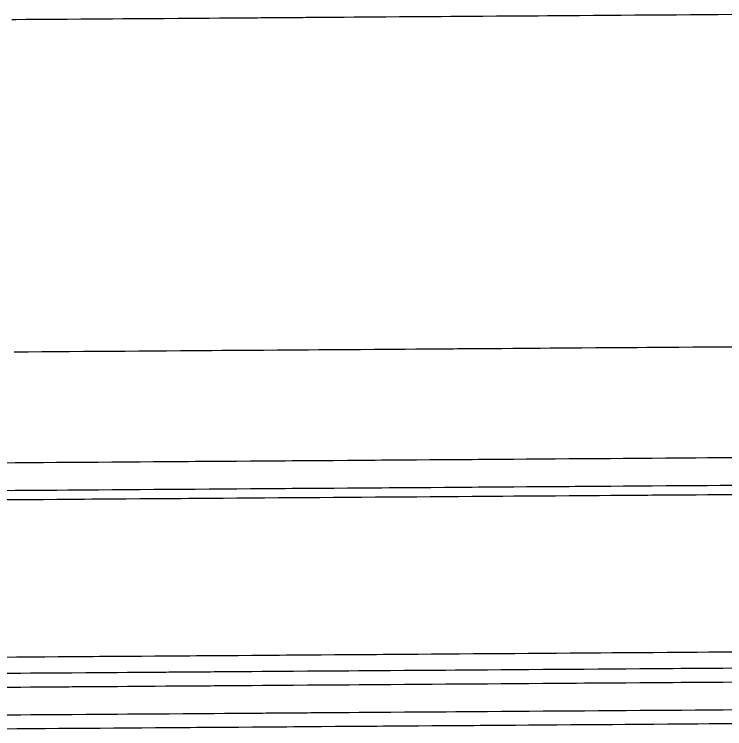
# Model space of a CAD drawing. Extents: x 2145147 to 2158018, y 137519 to 148068.
# Drawn here: x 2152514.4 to 2152565.7, y 142813.5 to 142865 of the extents above; entities that cross this region are included whole.
import ezdxf

# ---------------------------------------------------------------- set-up
doc = ezdxf.new("R2010")
doc.units = 0
doc.layers.add('PR_Phasing_Pavement_1', color=7, linetype='Continuous')

msp = doc.modelspace()

# ---------------------------------------------------------------- linework, layer by layer
at = {"layer": 'PR_Phasing_Pavement_1'}
for points in [[(2152514.247, 142864.667), (2152514.544, 142864.67), (2152515.247, 142864.675), (2152516.247, 142864.682), (2152516.289, 142864.682), (2152517.247, 142864.689), (2152518.034, 142864.695), (2152518.247, 142864.696), (2152519.247, 142864.703), (2152519.779, 142864.707), (2152520.247, 142864.71), (2152521.247, 142864.717), (2152521.524, 142864.719), (2152522.247, 142864.725), (2152523.247, 142864.732), (2152523.269, 142864.732), (2152524.247, 142864.739), (2152525.015, 142864.744), (2152525.247, 142864.746), (2152526.247, 142864.753), (2152526.76, 142864.757), (2152527.247, 142864.76), (2152528.247, 142864.768), (2152528.505, 142864.769), (2152529.247, 142864.775), (2152530.247, 142864.782), (2152530.25, 142864.782), (2152531.247, 142864.789), (2152531.995, 142864.794), (2152532.247, 142864.796), (2152533.247, 142864.803), (2152533.74, 142864.807), (2152534.246, 142864.81), (2152535.246, 142864.818), (2152535.486, 142864.819), (2152536.246, 142864.825), (2152537.231, 142864.832), (2152537.246, 142864.832), (2152538.246, 142864.839), (2152538.976, 142864.844), (2152539.246, 142864.846), (2152540.246, 142864.853), (2152540.721, 142864.857), (2152541.246, 142864.861), (2152542.246, 142864.868), (2152542.466, 142864.869), (2152543.246, 142864.875), (2152544.211, 142864.882), (2152544.246, 142864.882), (2152545.246, 142864.889), (2152545.956, 142864.894), (2152546.246, 142864.896), (2152547.246, 142864.903), (2152547.702, 142864.907), (2152548.246, 142864.911), (2152549.246, 142864.918), (2152549.447, 142864.919), (2152550.246, 142864.925), (2152551.192, 142864.932), (2152551.246, 142864.932), (2152552.246, 142864.939), (2152552.937, 142864.944), (2152553.246, 142864.946), (2152554.246, 142864.954), (2152554.682, 142864.957), (2152555.246, 142864.961), (2152556.246, 142864.968), (2152556.427, 142864.969), (2152557.246, 142864.975), (2152558.173, 142864.982), (2152558.246, 142864.982), (2152559.246, 142864.989), (2152559.918, 142864.994), (2152560.246, 142864.996), (2152561.246, 142865.004), (2152561.663, 142865.007), (2152562.246, 142865.011), (2152563.246, 142865.018), (2152563.408, 142865.019), (2152564.246, 142865.025), (2152565.153, 142865.032), (2152565.246, 142865.032), (2152566.246, 142865.039)], [(2152514.419, 142840.667), (2152514.716, 142840.67), (2152515.419, 142840.675), (2152516.419, 142840.682), (2152516.461, 142840.682), (2152517.419, 142840.689), (2152518.206, 142840.695), (2152518.419, 142840.696), (2152519.419, 142840.703), (2152519.951, 142840.707), (2152520.419, 142840.71), (2152521.419, 142840.717), (2152521.696, 142840.719), (2152522.419, 142840.725), (2152523.419, 142840.732), (2152523.441, 142840.732), (2152524.419, 142840.739), (2152525.187, 142840.744), (2152525.419, 142840.746), (2152526.419, 142840.753), (2152526.932, 142840.757), (2152527.419, 142840.76), (2152528.419, 142840.768), (2152528.677, 142840.769), (2152529.419, 142840.775), (2152530.419, 142840.782), (2152530.422, 142840.782), (2152531.419, 142840.789), (2152532.167, 142840.794), (2152532.419, 142840.796), (2152533.419, 142840.803), (2152533.912, 142840.807), (2152534.418, 142840.81), (2152535.418, 142840.818), (2152535.658, 142840.819), (2152536.418, 142840.825), (2152537.403, 142840.832), (2152537.418, 142840.832), (2152538.418, 142840.839), (2152539.148, 142840.844), (2152539.418, 142840.846), (2152540.418, 142840.853), (2152540.893, 142840.857), (2152541.418, 142840.861), (2152542.418, 142840.868), (2152542.638, 142840.869), (2152543.418, 142840.875), (2152544.383, 142840.882), (2152544.418, 142840.882), (2152545.418, 142840.889), (2152546.128, 142840.894), (2152546.418, 142840.896), (2152547.418, 142840.903), (2152547.874, 142840.907), (2152548.418, 142840.911), (2152549.418, 142840.918), (2152549.619, 142840.919), (2152550.418, 142840.925), (2152551.364, 142840.932), (2152551.418, 142840.932), (2152552.418, 142840.939), (2152553.109, 142840.944), (2152553.418, 142840.946), (2152554.418, 142840.954), (2152554.854, 142840.957), (2152555.418, 142840.961), (2152556.418, 142840.968), (2152556.599, 142840.969), (2152557.418, 142840.975), (2152558.345, 142840.982), (2152558.418, 142840.982), (2152559.418, 142840.989), (2152560.09, 142840.994), (2152560.418, 142840.996), (2152561.418, 142841.004), (2152561.835, 142841.007), (2152562.418, 142841.011), (2152563.418, 142841.018), (2152563.58, 142841.019), (2152564.418, 142841.025), (2152565.325, 142841.032), (2152565.418, 142841.032), (2152566.418, 142841.039)], [(2152513.476, 142832.66), (2152514.476, 142832.668), (2152514.773, 142832.67), (2152515.476, 142832.675), (2152516.476, 142832.682), (2152516.518, 142832.682), (2152517.476, 142832.689), (2152518.263, 142832.695), (2152518.476, 142832.696), (2152519.476, 142832.703), (2152520.008, 142832.707), (2152520.476, 142832.711), (2152521.476, 142832.718), (2152521.754, 142832.72), (2152522.476, 142832.725), (2152523.476, 142832.732), (2152523.499, 142832.732), (2152524.476, 142832.739), (2152525.244, 142832.745), (2152525.476, 142832.746), (2152526.476, 142832.753), (2152526.989, 142832.757), (2152527.476, 142832.761), (2152528.476, 142832.768), (2152528.734, 142832.77), (2152529.476, 142832.775), (2152530.476, 142832.782), (2152530.479, 142832.782), (2152531.476, 142832.789), (2152532.224, 142832.795), (2152532.476, 142832.796), (2152533.476, 142832.804), (2152533.97, 142832.807), (2152534.476, 142832.811), (2152535.476, 142832.818), (2152535.715, 142832.82), (2152536.476, 142832.825), (2152537.46, 142832.832), (2152537.476, 142832.832), (2152538.476, 142832.839), (2152539.205, 142832.845), (2152539.476, 142832.846), (2152540.476, 142832.854), (2152540.95, 142832.857), (2152541.476, 142832.861), (2152542.476, 142832.868), (2152542.695, 142832.869), (2152543.475, 142832.875), (2152544.441, 142832.882), (2152544.475, 142832.882), (2152545.475, 142832.889), (2152546.186, 142832.894), (2152546.475, 142832.897), (2152547.475, 142832.904), (2152547.931, 142832.907), (2152548.475, 142832.911), (2152549.475, 142832.918), (2152549.676, 142832.919), (2152550.475, 142832.925), (2152551.421, 142832.932), (2152551.475, 142832.932), (2152552.475, 142832.939), (2152553.166, 142832.944), (2152553.475, 142832.947), (2152554.475, 142832.954), (2152554.911, 142832.957), (2152555.475, 142832.961), (2152556.475, 142832.968), (2152556.657, 142832.969), (2152557.475, 142832.975), (2152558.402, 142832.982), (2152558.475, 142832.982), (2152559.475, 142832.99), (2152560.147, 142832.994), (2152560.475, 142832.997), (2152561.475, 142833.004), (2152561.892, 142833.007), (2152562.475, 142833.011), (2152563.475, 142833.018), (2152563.637, 142833.019), (2152564.475, 142833.025), (2152565.382, 142833.032), (2152565.475, 142833.032), (2152566.475, 142833.04)], [(2152513.491, 142830.661), (2152514.491, 142830.668), (2152514.787, 142830.67), (2152515.491, 142830.675), (2152516.49, 142830.682), (2152516.532, 142830.682), (2152517.49, 142830.689), (2152518.278, 142830.695), (2152518.49, 142830.696), (2152519.49, 142830.703), (2152520.023, 142830.707), (2152520.49, 142830.711), (2152521.49, 142830.718), (2152521.768, 142830.72), (2152522.49, 142830.725), (2152523.49, 142830.732), (2152523.513, 142830.732), (2152524.49, 142830.739), (2152525.258, 142830.745), (2152525.49, 142830.746), (2152526.49, 142830.754), (2152527.003, 142830.757), (2152527.49, 142830.761), (2152528.49, 142830.768), (2152528.748, 142830.77), (2152529.49, 142830.775), (2152530.49, 142830.782), (2152530.494, 142830.782), (2152531.49, 142830.789), (2152532.239, 142830.795), (2152532.49, 142830.796), (2152533.49, 142830.804), (2152533.984, 142830.807), (2152534.49, 142830.811), (2152535.49, 142830.818), (2152535.729, 142830.82), (2152536.49, 142830.825), (2152537.474, 142830.832), (2152537.49, 142830.832), (2152538.49, 142830.839), (2152539.219, 142830.845), (2152539.49, 142830.846), (2152540.49, 142830.854), (2152540.965, 142830.857), (2152541.49, 142830.861), (2152542.49, 142830.868), (2152542.71, 142830.87), (2152543.49, 142830.875), (2152544.455, 142830.882), (2152544.49, 142830.882), (2152545.49, 142830.889), (2152546.2, 142830.894), (2152546.49, 142830.897), (2152547.49, 142830.904), (2152547.945, 142830.907), (2152548.49, 142830.911), (2152549.49, 142830.918), (2152549.69, 142830.919), (2152550.49, 142830.925), (2152551.435, 142830.932), (2152551.49, 142830.932), (2152552.49, 142830.939), (2152553.181, 142830.944), (2152553.49, 142830.947), (2152554.49, 142830.954), (2152554.926, 142830.957), (2152555.489, 142830.961), (2152556.489, 142830.968), (2152556.671, 142830.969), (2152557.489, 142830.975), (2152558.416, 142830.982), (2152558.489, 142830.982), (2152559.489, 142830.99), (2152560.161, 142830.994), (2152560.489, 142830.997), (2152561.489, 142831.004), (2152561.906, 142831.007), (2152562.489, 142831.011), (2152563.489, 142831.018), (2152563.652, 142831.019), (2152564.489, 142831.025), (2152565.397, 142831.032), (2152565.489, 142831.032), (2152566.489, 142831.04)], [(2152513.495, 142829.994), (2152514.495, 142830.001), (2152514.792, 142830.003), (2152515.495, 142830.008), (2152516.495, 142830.015), (2152516.537, 142830.016), (2152517.495, 142830.022), (2152518.282, 142830.028), (2152518.495, 142830.03), (2152519.495, 142830.037), (2152520.027, 142830.041), (2152520.495, 142830.044), (2152521.495, 142830.051), (2152521.773, 142830.053), (2152522.495, 142830.058), (2152523.495, 142830.065), (2152523.518, 142830.066), (2152524.495, 142830.073), (2152525.263, 142830.078), (2152525.495, 142830.08), (2152526.495, 142830.087), (2152527.008, 142830.091), (2152527.495, 142830.094), (2152528.495, 142830.101), (2152528.753, 142830.103), (2152529.495, 142830.108), (2152530.495, 142830.115), (2152530.498, 142830.115), (2152531.495, 142830.123), (2152532.244, 142830.128), (2152532.495, 142830.13), (2152533.495, 142830.137), (2152533.989, 142830.14), (2152534.495, 142830.144), (2152535.495, 142830.151), (2152535.734, 142830.153), (2152536.495, 142830.158), (2152537.479, 142830.165), (2152537.495, 142830.166), (2152538.495, 142830.173), (2152539.224, 142830.178), (2152539.495, 142830.18), (2152540.495, 142830.187), (2152540.969, 142830.19), (2152541.495, 142830.194), (2152542.495, 142830.201), (2152542.714, 142830.203), (2152543.495, 142830.208), (2152544.46, 142830.215), (2152544.495, 142830.216), (2152545.495, 142830.223), (2152546.205, 142830.228), (2152546.494, 142830.23), (2152547.494, 142830.237), (2152547.95, 142830.24), (2152548.494, 142830.244), (2152549.494, 142830.251), (2152549.695, 142830.253), (2152550.494, 142830.259), (2152551.44, 142830.265), (2152551.494, 142830.266), (2152552.494, 142830.273), (2152553.185, 142830.278), (2152553.494, 142830.28), (2152554.494, 142830.287), (2152554.931, 142830.29), (2152555.494, 142830.294), (2152556.494, 142830.301), (2152556.676, 142830.303), (2152557.494, 142830.309), (2152558.421, 142830.315), (2152558.494, 142830.316), (2152559.494, 142830.323), (2152560.166, 142830.328), (2152560.494, 142830.33), (2152561.494, 142830.337), (2152561.911, 142830.34), (2152562.494, 142830.344), (2152563.494, 142830.352), (2152563.656, 142830.353), (2152564.494, 142830.359), (2152565.402, 142830.365), (2152565.494, 142830.366), (2152566.494, 142830.373)], [(2152513.577, 142818.631), (2152514.577, 142818.638), (2152514.873, 142818.64), (2152515.577, 142818.645), (2152516.577, 142818.652), (2152516.618, 142818.653), (2152517.577, 142818.659), (2152518.364, 142818.665), (2152518.576, 142818.667), (2152519.576, 142818.674), (2152520.109, 142818.678), (2152520.576, 142818.681), (2152521.576, 142818.688), (2152521.854, 142818.69), (2152522.576, 142818.695), (2152523.576, 142818.702), (2152523.599, 142818.703), (2152524.576, 142818.71), (2152525.344, 142818.715), (2152525.576, 142818.717), (2152526.576, 142818.724), (2152527.089, 142818.727), (2152527.576, 142818.731), (2152528.576, 142818.738), (2152528.835, 142818.74), (2152529.576, 142818.745), (2152530.576, 142818.752), (2152530.58, 142818.752), (2152531.576, 142818.76), (2152532.325, 142818.765), (2152532.576, 142818.767), (2152533.576, 142818.774), (2152534.07, 142818.777), (2152534.576, 142818.781), (2152535.576, 142818.788), (2152535.815, 142818.79), (2152536.576, 142818.795), (2152537.56, 142818.802), (2152537.576, 142818.802), (2152538.576, 142818.81), (2152539.305, 142818.815), (2152539.576, 142818.817), (2152540.576, 142818.824), (2152541.051, 142818.827), (2152541.576, 142818.831), (2152542.576, 142818.838), (2152542.796, 142818.84), (2152543.576, 142818.845), (2152544.541, 142818.852), (2152544.576, 142818.853), (2152545.576, 142818.86), (2152546.286, 142818.865), (2152546.576, 142818.867), (2152547.576, 142818.874), (2152548.031, 142818.877), (2152548.576, 142818.881), (2152549.576, 142818.888), (2152549.776, 142818.89), (2152550.576, 142818.895), (2152551.522, 142818.902), (2152551.576, 142818.903), (2152552.576, 142818.91), (2152553.267, 142818.915), (2152553.576, 142818.917), (2152554.576, 142818.924), (2152555.012, 142818.927), (2152555.576, 142818.931), (2152556.576, 142818.938), (2152556.757, 142818.94), (2152557.575, 142818.946), (2152558.502, 142818.952), (2152558.575, 142818.953), (2152559.575, 142818.96), (2152560.247, 142818.965), (2152560.575, 142818.967), (2152561.575, 142818.974), (2152561.992, 142818.977), (2152562.575, 142818.981), (2152563.575, 142818.988), (2152563.738, 142818.99), (2152564.575, 142818.996), (2152565.483, 142819.002), (2152565.575, 142819.003), (2152566.575, 142819.01)], [(2152513.585, 142817.464), (2152514.585, 142817.471), (2152514.882, 142817.473), (2152515.585, 142817.478), (2152516.585, 142817.486), (2152516.627, 142817.486), (2152517.585, 142817.493), (2152518.372, 142817.498), (2152518.585, 142817.5), (2152519.585, 142817.507), (2152520.117, 142817.511), (2152520.585, 142817.514), (2152521.585, 142817.521), (2152521.862, 142817.523), (2152522.585, 142817.529), (2152523.585, 142817.536), (2152523.607, 142817.536), (2152524.585, 142817.543), (2152525.353, 142817.548), (2152525.585, 142817.55), (2152526.585, 142817.557), (2152527.098, 142817.561), (2152527.585, 142817.564), (2152528.585, 142817.571), (2152528.843, 142817.573), (2152529.585, 142817.579), (2152530.585, 142817.586), (2152530.588, 142817.586), (2152531.584, 142817.593), (2152532.333, 142817.598), (2152532.584, 142817.6), (2152533.584, 142817.607), (2152534.078, 142817.611), (2152534.584, 142817.614), (2152535.584, 142817.622), (2152535.823, 142817.623), (2152536.584, 142817.629), (2152537.569, 142817.636), (2152537.584, 142817.636), (2152538.584, 142817.643), (2152539.314, 142817.648), (2152539.584, 142817.65), (2152540.584, 142817.657), (2152541.059, 142817.661), (2152541.584, 142817.664), (2152542.584, 142817.672), (2152542.804, 142817.673), (2152543.584, 142817.679), (2152544.549, 142817.686), (2152544.584, 142817.686), (2152545.584, 142817.693), (2152546.294, 142817.698), (2152546.584, 142817.7), (2152547.584, 142817.707), (2152548.04, 142817.711), (2152548.584, 142817.715), (2152549.584, 142817.722), (2152549.785, 142817.723), (2152550.584, 142817.729), (2152551.53, 142817.736), (2152551.584, 142817.736), (2152552.584, 142817.743), (2152553.275, 142817.748), (2152553.584, 142817.75), (2152554.584, 142817.757), (2152555.02, 142817.761), (2152555.584, 142817.765), (2152556.584, 142817.772), (2152556.765, 142817.773), (2152557.584, 142817.779), (2152558.511, 142817.786), (2152558.584, 142817.786), (2152559.584, 142817.793), (2152560.256, 142817.798), (2152560.584, 142817.8), (2152561.584, 142817.807), (2152562.001, 142817.81), (2152562.584, 142817.815), (2152563.584, 142817.822), (2152563.746, 142817.823), (2152564.584, 142817.829), (2152565.491, 142817.835), (2152565.584, 142817.836), (2152566.584, 142817.843)], [(2152513.585, 142817.464), (2152514.585, 142817.471), (2152514.882, 142817.473), (2152515.585, 142817.478), (2152516.585, 142817.486), (2152516.627, 142817.486), (2152517.585, 142817.493), (2152518.372, 142817.498), (2152518.585, 142817.5), (2152519.585, 142817.507), (2152520.117, 142817.511), (2152520.585, 142817.514), (2152521.585, 142817.521), (2152521.862, 142817.523), (2152522.585, 142817.529), (2152523.585, 142817.536), (2152523.607, 142817.536), (2152524.585, 142817.543), (2152525.353, 142817.548), (2152525.585, 142817.55), (2152526.585, 142817.557), (2152527.098, 142817.561), (2152527.585, 142817.564), (2152528.585, 142817.571), (2152528.843, 142817.573), (2152529.585, 142817.579), (2152530.585, 142817.586), (2152530.588, 142817.586), (2152531.584, 142817.593), (2152532.333, 142817.598), (2152532.584, 142817.6), (2152533.584, 142817.607), (2152534.078, 142817.611), (2152534.584, 142817.614), (2152535.584, 142817.622), (2152535.823, 142817.623), (2152536.584, 142817.629), (2152537.569, 142817.636), (2152537.584, 142817.636), (2152538.584, 142817.643), (2152539.314, 142817.648), (2152539.584, 142817.65), (2152540.584, 142817.657), (2152541.059, 142817.661), (2152541.584, 142817.664), (2152542.584, 142817.672), (2152542.804, 142817.673), (2152543.584, 142817.679), (2152544.549, 142817.686), (2152544.584, 142817.686), (2152545.584, 142817.693), (2152546.294, 142817.698), (2152546.584, 142817.7), (2152547.584, 142817.707), (2152548.04, 142817.711), (2152548.584, 142817.715), (2152549.584, 142817.722), (2152549.785, 142817.723), (2152550.584, 142817.729), (2152551.53, 142817.736), (2152551.584, 142817.736), (2152552.584, 142817.743), (2152553.275, 142817.748), (2152553.584, 142817.75), (2152554.584, 142817.757), (2152555.02, 142817.761), (2152555.584, 142817.765), (2152556.584, 142817.772), (2152556.765, 142817.773), (2152557.584, 142817.779), (2152558.511, 142817.786), (2152558.584, 142817.786), (2152559.584, 142817.793), (2152560.256, 142817.798), (2152560.584, 142817.8), (2152561.584, 142817.807), (2152562.001, 142817.81), (2152562.584, 142817.815), (2152563.584, 142817.822), (2152563.746, 142817.823), (2152564.584, 142817.829), (2152565.491, 142817.835), (2152565.584, 142817.836), (2152566.584, 142817.843)], [(2152513.592, 142816.454), (2152514.592, 142816.461), (2152514.889, 142816.463), (2152515.592, 142816.468), (2152516.592, 142816.476), (2152516.634, 142816.476), (2152517.592, 142816.483), (2152518.379, 142816.488), (2152518.592, 142816.49), (2152519.592, 142816.497), (2152520.124, 142816.501), (2152520.592, 142816.504), (2152521.592, 142816.511), (2152521.869, 142816.513), (2152522.592, 142816.519), (2152523.592, 142816.526), (2152523.615, 142816.526), (2152524.592, 142816.533), (2152525.36, 142816.538), (2152525.592, 142816.54), (2152526.592, 142816.547), (2152527.105, 142816.551), (2152527.592, 142816.554), (2152528.592, 142816.561), (2152528.85, 142816.563), (2152529.592, 142816.569), (2152530.592, 142816.576), (2152530.595, 142816.576), (2152531.592, 142816.583), (2152532.34, 142816.588), (2152532.592, 142816.59), (2152533.592, 142816.597), (2152534.086, 142816.601), (2152534.592, 142816.604), (2152535.592, 142816.612), (2152535.831, 142816.613), (2152536.592, 142816.619), (2152537.576, 142816.626), (2152537.592, 142816.626), (2152538.592, 142816.633), (2152539.321, 142816.638), (2152539.592, 142816.64), (2152540.591, 142816.647), (2152541.066, 142816.651), (2152541.591, 142816.654), (2152542.591, 142816.662), (2152542.811, 142816.663), (2152543.591, 142816.669), (2152544.556, 142816.676), (2152544.591, 142816.676), (2152545.591, 142816.683), (2152546.302, 142816.688), (2152546.591, 142816.69), (2152547.591, 142816.697), (2152548.047, 142816.701), (2152548.591, 142816.705), (2152549.591, 142816.712), (2152549.792, 142816.713), (2152550.591, 142816.719), (2152551.537, 142816.726), (2152551.591, 142816.726), (2152552.591, 142816.733), (2152553.282, 142816.738), (2152553.591, 142816.74), (2152554.591, 142816.747), (2152555.027, 142816.751), (2152555.591, 142816.755), (2152556.591, 142816.762), (2152556.773, 142816.763), (2152557.591, 142816.769), (2152558.518, 142816.776), (2152558.591, 142816.776), (2152559.591, 142816.783), (2152560.263, 142816.788), (2152560.591, 142816.79), (2152561.591, 142816.798), (2152562.008, 142816.801), (2152562.591, 142816.805), (2152563.591, 142816.812), (2152563.753, 142816.813), (2152564.591, 142816.819), (2152565.498, 142816.825), (2152565.591, 142816.826), (2152566.591, 142816.833)], [(2152513.606, 142814.454), (2152514.606, 142814.461), (2152514.903, 142814.464), (2152515.606, 142814.469), (2152516.606, 142814.476), (2152516.648, 142814.476), (2152517.606, 142814.483), (2152518.393, 142814.488), (2152518.606, 142814.49), (2152519.606, 142814.497), (2152520.139, 142814.501), (2152520.606, 142814.504), (2152521.606, 142814.511), (2152521.884, 142814.513), (2152522.606, 142814.519), (2152523.606, 142814.526), (2152523.629, 142814.526), (2152524.606, 142814.533), (2152525.374, 142814.538), (2152525.606, 142814.54), (2152526.606, 142814.547), (2152527.119, 142814.551), (2152527.606, 142814.554), (2152528.606, 142814.562), (2152528.864, 142814.563), (2152529.606, 142814.569), (2152530.606, 142814.576), (2152530.61, 142814.576), (2152531.606, 142814.583), (2152532.355, 142814.588), (2152532.606, 142814.59), (2152533.606, 142814.597), (2152534.1, 142814.601), (2152534.606, 142814.604), (2152535.606, 142814.612), (2152535.845, 142814.613), (2152536.606, 142814.619), (2152537.59, 142814.626), (2152537.606, 142814.626), (2152538.606, 142814.633), (2152539.335, 142814.638), (2152539.606, 142814.64), (2152540.606, 142814.647), (2152541.08, 142814.651), (2152541.606, 142814.655), (2152542.606, 142814.662), (2152542.826, 142814.663), (2152543.606, 142814.669), (2152544.571, 142814.676), (2152544.606, 142814.676), (2152545.606, 142814.683), (2152546.316, 142814.688), (2152546.606, 142814.69), (2152547.606, 142814.697), (2152548.061, 142814.701), (2152548.606, 142814.705), (2152549.606, 142814.712), (2152549.806, 142814.713), (2152550.606, 142814.719), (2152551.551, 142814.726), (2152551.606, 142814.726), (2152552.605, 142814.733), (2152553.297, 142814.738), (2152553.605, 142814.74), (2152554.605, 142814.748), (2152555.042, 142814.751), (2152555.605, 142814.755), (2152556.605, 142814.762), (2152556.787, 142814.763), (2152557.605, 142814.769), (2152558.532, 142814.776), (2152558.605, 142814.776), (2152559.605, 142814.783), (2152560.277, 142814.788), (2152560.605, 142814.79), (2152561.605, 142814.798), (2152562.022, 142814.801), (2152562.605, 142814.805), (2152563.605, 142814.812), (2152563.768, 142814.813), (2152564.605, 142814.819), (2152565.513, 142814.826), (2152565.605, 142814.826), (2152566.605, 142814.833)], [(2152513.614, 142813.454), (2152514.614, 142813.461), (2152514.91, 142813.464), (2152515.614, 142813.469), (2152516.614, 142813.476), (2152516.655, 142813.476), (2152517.614, 142813.483), (2152518.401, 142813.489), (2152518.614, 142813.49), (2152519.613, 142813.497), (2152520.146, 142813.501), (2152520.613, 142813.504), (2152521.613, 142813.511), (2152521.891, 142813.513), (2152522.613, 142813.519), (2152523.613, 142813.526), (2152523.636, 142813.526), (2152524.613, 142813.533), (2152525.381, 142813.538), (2152525.613, 142813.54), (2152526.613, 142813.547), (2152527.126, 142813.551), (2152527.613, 142813.554), (2152528.613, 142813.562), (2152528.872, 142813.563), (2152529.613, 142813.569), (2152530.613, 142813.576), (2152530.617, 142813.576), (2152531.613, 142813.583), (2152532.362, 142813.588), (2152532.613, 142813.59), (2152533.613, 142813.597), (2152534.107, 142813.601), (2152534.613, 142813.604), (2152535.613, 142813.612), (2152535.852, 142813.613), (2152536.613, 142813.619), (2152537.597, 142813.626), (2152537.613, 142813.626), (2152538.613, 142813.633), (2152539.342, 142813.638), (2152539.613, 142813.64), (2152540.613, 142813.647), (2152541.088, 142813.651), (2152541.613, 142813.655), (2152542.613, 142813.662), (2152542.833, 142813.663), (2152543.613, 142813.669), (2152544.578, 142813.676), (2152544.613, 142813.676), (2152545.613, 142813.683), (2152546.323, 142813.688), (2152546.613, 142813.69), (2152547.613, 142813.697), (2152548.068, 142813.701), (2152548.613, 142813.705), (2152549.613, 142813.712), (2152549.813, 142813.713), (2152550.613, 142813.719), (2152551.559, 142813.726), (2152551.613, 142813.726), (2152552.613, 142813.733), (2152553.304, 142813.738), (2152553.613, 142813.74), (2152554.613, 142813.748), (2152555.049, 142813.751), (2152555.613, 142813.755), (2152556.613, 142813.762), (2152556.794, 142813.763), (2152557.613, 142813.769), (2152558.539, 142813.776), (2152558.612, 142813.776), (2152559.612, 142813.783), (2152560.284, 142813.788), (2152560.612, 142813.79), (2152561.612, 142813.798), (2152562.03, 142813.801), (2152562.612, 142813.805), (2152563.612, 142813.812), (2152563.775, 142813.813), (2152564.612, 142813.819), (2152565.52, 142813.826), (2152565.612, 142813.826), (2152566.612, 142813.833)]]:
    msp.add_lwpolyline(points, dxfattribs=at)

doc.saveas('drawing.dxf')
